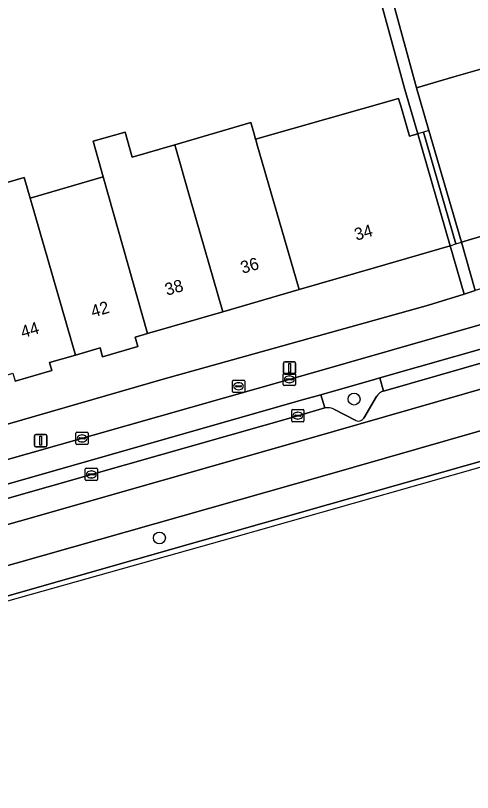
# Model space of a CAD drawing. Extents: x 161798 to 162385, y 382315 to 382833.
# Drawn here: x 162228.5 to 162265.8, y 382466.3 to 382529.7 of the extents above; entities that cross this region are included whole.
import ezdxf

# ---------------------------------------------------------------- set-up
doc = ezdxf.new("R2010")
doc.units = 0
for name, color, linetype in [('IMGEO_Berm_groen', 7, 'Continuous'), ('IMGEO_Berm_open', 7, 'Continuous'), ('IMGEO_Boom', 7, 'Continuous'), ('IMGEO_Brandkraan', 7, 'Continuous'), ('IMGEO_Erf', 7, 'Continuous'), ('IMGEO_Fietspad_open', 7, 'Continuous'), ('IMGEO_Kolk', 7, 'Continuous'), ('IMGEO_Lichtmast', 7, 'Continuous'), ('IMGEO_Pand', 7, 'Continuous'), ('IMGEO_Pand_nummerreeks', 7, 'Continuous'), ('IMGEO_Pand_overbouw', 7, 'Continuous'), ('IMGEO_Parkeervlak_open', 7, 'Continuous'), ('IMGEO_Rijbaan_lokaal_gesloten', 7, 'Continuous'), ('IMGEO_Voetpad_open', 7, 'Continuous')]:
    doc.layers.add(name, color=color, linetype=linetype)

msp = doc.modelspace()

# ---------------------------------------------------------------- linework, layer by layer
at = {"layer": 'IMGEO_Berm_groen'}
for points in [[(162280.595, 382500), (162273.843, 382497.909), (162253.573, 382492.078), (162194.344, 382475.272), (162190.754, 382474.253)], [(162258.568, 382499.022), (162258.268, 382500.103), (162257.907, 382500), (162253.443, 382498.728), (162253.771, 382497.648)], [(162256.945, 382496.806), (162257.999, 382498.584)], [(162254.495, 382497.544), (162256.307, 382496.627)], [(162196.083, 382473.27), (162254.078, 382489.776), (162276.34, 382496.076)]]:
    msp.add_lwpolyline(points, dxfattribs=at)
for centre, radius, start, end in [((162258.866, 382498.046), 1.021, 106.99186, 148.18424), ((162253.991, 382496.605), 1.066, 61.76131, 101.88986), ((162256.532, 382497.051), 0.48, 242.06794, 329.2765)]:
    msp.add_arc(centre, radius, start, end, dxfattribs=at)
at = {"layer": 'IMGEO_Berm_open'}
msp.add_lwpolyline([(162270.708, 382503.646), (162258.268, 382500.103), (162258.568, 382499.022), (162271.629, 382502.762)], dxfattribs=at)
msp.add_lwpolyline([(162251.566, 382497.017), (162253.771, 382497.648), (162253.443, 382498.728), (162252.125, 382498.353), (162224.001, 382490.332), (162224.276, 382489.255), (162234.717, 382492.227)], close=True, dxfattribs=at)
at = {"layer": 'IMGEO_Boom'}
for centre in [(162256.156, 382498.375), (162240.268, 382487.039)]:
    msp.add_circle(centre, 0.489, dxfattribs=at)
at = {"layer": 'IMGEO_Brandkraan'}
for p, q in [((162246.226, 382498.993), (162246.226, 382499.845)), ((162246.301, 382499.919), (162247.153, 382499.919)), ((162247.227, 382499.845), (162247.227, 382498.993)), ((162246.485, 382499.413), (162246.485, 382499.425)), ((162246.923, 382499.376), (162246.525, 382499.376)), ((162246.528, 382499.462), (162246.926, 382499.462)), ((162246.737, 382499.139), (162246.712, 382499.139)), ((162246.714, 382499.699), (162246.739, 382499.699)), ((162246.969, 382499.425), (162246.969, 382499.413)), ((162247.153, 382498.919), (162246.301, 382498.919))]:
    msp.add_line(p, q, dxfattribs=at)
for points in [[(162246.226, 382498.993), (162246.226, 382499.845)], [(162246.301, 382499.919), (162247.153, 382499.919)], [(162247.227, 382499.845), (162247.227, 382498.993)], [(162247.153, 382498.919), (162246.301, 382498.919)]]:
    msp.add_lwpolyline(points, dxfattribs=at)
for centre, radius, start, end in [((162246.303, 382499.843), 0.0765, 91.55205, 178.44795), ((162246.303, 382499.843), 0.0765, 91.55205, 178.44795), ((162247.151, 382499.843), 0.0765, 1.55205, 88.44795), ((162247.151, 382499.843), 0.0765, 1.55205, 88.44795), ((162246.525, 382499.422), 0.0403, 85.87752, 175.75265), ((162246.522, 382499.412), 0.0366, 178.93798, 274.71019), ((162246.926, 382499.419), 0.043, 264.86636, 352.45326), ((162246.93, 382499.424), 0.0386, 1.73085, 96.63898), ((162246.303, 382498.995), 0.0765, 181.55205, 268.44795), ((162246.303, 382498.995), 0.0765, 181.55205, 268.44795), ((162247.151, 382498.995), 0.0765, 271.55205, 358.44795), ((162247.151, 382498.995), 0.0765, 271.55205, 358.44795)]:
    msp.add_arc(centre, radius, start, end, dxfattribs=at)
for centre, major_axis, ratio, start_param, end_param in [((162246.713, 382499.419), (-0.387, 0.002), 0.722429, 4.712389, 7.853982), ((162246.738, 382499.419), (-0.39, 0.002), 0.717154, 1.570796, 4.712389)]:
    msp.add_ellipse(centre, major_axis=major_axis, ratio=ratio, start_param=start_param, end_param=end_param, dxfattribs=at)
at = {"layer": 'IMGEO_Erf'}
for points in [[(162282.834, 382557.584), (162255.845, 382547.789), (162255.205, 382545.895), (162261.257, 382523.77), (162264.296, 382524.652), (162267.357, 382525.54)], [(162223.59, 382514.823), (162229.232, 382516.449), (162229.718, 382514.762), (162235.681, 382516.494), (162234.858, 382519.415), (162237.46, 382520.148), (162238.031, 382518.121), (162241.513, 382519.12), (162247.729, 382520.924), (162247.966, 382520.105), (162248.12, 382519.571), (162259.793, 382522.9), (162259.872, 382522.627), (162259.968, 382522.297), (162260.69, 382519.812), (162261.353, 382520.004), (162260.302, 382523.622), (162254.806, 382543.779)], [(162271.221, 382513.041), (162264.914, 382511.164), (162266.056, 382507.22)], [(162240.584, 382500), (162262.221, 382506.045), (162265.144, 382506.94), (162264.001, 382510.887), (162263.991, 382510.884), (162257.899, 382509.115), (162251.671, 382507.306), (162245.454, 382505.501), (162239.282, 382503.709), (162238.278, 382503.417), (162238.499, 382502.659), (162235.633, 382501.827), (162235.425, 382502.544), (162233.424, 382501.963), (162231.29, 382501.345), (162231.477, 382500.702), (162228.499, 382499.84)], [(162170.756, 382478.827), (162179.692, 382482.178), (162187.464, 382484.653), (162240.584, 382500)]]:
    msp.add_lwpolyline(points, dxfattribs=at)
at = {"layer": 'IMGEO_Fietspad_open'}
for points in [[(162270.134, 382505.503), (162251.815, 382500.25), (162250.936, 382500), (162191.958, 382483.232), (162189.171, 382482.44)], [(162252.125, 382498.353), (162253.443, 382498.728), (162257.907, 382500), (162258.268, 382500.103), (162270.708, 382503.646)], [(162189.689, 382480.547), (162192.521, 382481.354), (162194.496, 382481.917), (162219.188, 382488.959), (162224.001, 382490.332), (162252.125, 382498.353)]]:
    msp.add_lwpolyline(points, dxfattribs=at)
at = {"layer": 'IMGEO_Kolk'}
for p, q in [((162250.378, 382499.557), (162250.378, 382500.409)), ((162250.453, 382500.483), (162251.305, 382500.483)), ((162251.379, 382500.409), (162251.379, 382499.557)), ((162250.637, 382499.977), (162250.637, 382499.989)), ((162251.075, 382499.94), (162250.677, 382499.94)), ((162250.68, 382500.026), (162251.078, 382500.026)), ((162250.866, 382500.263), (162250.891, 382500.263)), ((162251.121, 382499.989), (162251.121, 382499.977)), ((162251.305, 382499.483), (162250.453, 382499.483)), ((162250.889, 382499.703), (162250.864, 382499.703)), ((162251.065, 382496.593), (162251.065, 382497.445)), ((162251.14, 382497.519), (162251.992, 382497.519)), ((162251.553, 382497.299), (162251.578, 382497.299)), ((162252.066, 382497.445), (162252.066, 382496.593)), ((162251.324, 382497.013), (162251.324, 382497.025)), ((162251.762, 382496.976), (162251.364, 382496.976)), ((162251.367, 382497.062), (162251.765, 382497.062)), ((162251.576, 382496.739), (162251.551, 382496.739)), ((162251.808, 382497.025), (162251.808, 382497.013)), ((162251.992, 382496.519), (162251.14, 382496.519)), ((162233.457, 382494.739), (162233.457, 382495.591)), ((162233.532, 382495.665), (162234.384, 382495.665)), ((162233.945, 382495.445), (162233.97, 382495.445)), ((162234.458, 382495.591), (162234.458, 382494.739)), ((162233.716, 382495.159), (162233.716, 382495.171)), ((162234.154, 382495.122), (162233.756, 382495.122)), ((162233.759, 382495.208), (162234.157, 382495.208)), ((162233.968, 382494.885), (162233.943, 382494.885)), ((162234.2, 382495.171), (162234.2, 382495.159)), ((162234.384, 382494.665), (162233.532, 382494.665)), ((162234.215, 382491.802), (162234.215, 382492.654)), ((162234.29, 382492.728), (162235.142, 382492.728)), ((162234.474, 382492.222), (162234.474, 382492.234)), ((162234.912, 382492.185), (162234.514, 382492.185)), ((162234.517, 382492.271), (162234.915, 382492.271)), ((162234.703, 382492.508), (162234.728, 382492.508)), ((162234.958, 382492.234), (162234.958, 382492.222)), ((162235.216, 382492.654), (162235.216, 382491.802)), ((162235.142, 382491.728), (162234.29, 382491.728)), ((162234.726, 382491.948), (162234.701, 382491.948))]:
    msp.add_line(p, q, dxfattribs=at)
for points in [[(162250.378, 382499.557), (162250.378, 382500.409)], [(162250.453, 382500.483), (162251.305, 382500.483)], [(162251.379, 382500.409), (162251.379, 382499.557)], [(162251.305, 382499.483), (162250.453, 382499.483)], [(162251.065, 382496.593), (162251.065, 382497.445)], [(162251.14, 382497.519), (162251.992, 382497.519)], [(162252.066, 382497.445), (162252.066, 382496.593)], [(162251.992, 382496.519), (162251.14, 382496.519)], [(162233.457, 382494.739), (162233.457, 382495.591)], [(162233.532, 382495.665), (162234.384, 382495.665)], [(162234.458, 382495.591), (162234.458, 382494.739)], [(162234.384, 382494.665), (162233.532, 382494.665)], [(162234.215, 382491.802), (162234.215, 382492.654)], [(162234.29, 382492.728), (162235.142, 382492.728)], [(162235.216, 382492.654), (162235.216, 382491.802)], [(162235.142, 382491.728), (162234.29, 382491.728)]]:
    msp.add_lwpolyline(points, dxfattribs=at)
for centre, radius, start, end in [((162250.455, 382500.407), 0.0765, 91.55205, 178.44795), ((162250.455, 382500.407), 0.0765, 91.55205, 178.44795), ((162251.303, 382500.407), 0.0765, 1.55205, 88.44795), ((162251.303, 382500.407), 0.0765, 1.55205, 88.44795), ((162250.677, 382499.986), 0.0403, 85.87752, 175.75265), ((162250.674, 382499.976), 0.0366, 178.93798, 274.71019), ((162251.078, 382499.983), 0.043, 264.86636, 352.45326), ((162251.082, 382499.988), 0.0386, 1.73085, 96.63898), ((162250.455, 382499.559), 0.0765, 181.55205, 268.44795), ((162250.455, 382499.559), 0.0765, 181.55205, 268.44795), ((162251.303, 382499.559), 0.0765, 271.55205, 358.44795), ((162251.303, 382499.559), 0.0765, 271.55205, 358.44795), ((162251.142, 382497.443), 0.0765, 91.55205, 178.44795), ((162251.142, 382497.443), 0.0765, 91.55205, 178.44795), ((162251.99, 382497.443), 0.0765, 1.55205, 88.44795), ((162251.99, 382497.443), 0.0765, 1.55205, 88.44795), ((162251.142, 382496.595), 0.0765, 181.55205, 268.44795), ((162251.142, 382496.595), 0.0765, 181.55205, 268.44795), ((162251.364, 382497.022), 0.0403, 85.87752, 175.75265), ((162251.361, 382497.012), 0.0366, 178.93798, 274.71019), ((162251.765, 382497.019), 0.043, 264.86636, 352.45326), ((162251.769, 382497.024), 0.0386, 1.73085, 96.63898), ((162251.99, 382496.595), 0.0765, 271.55205, 358.44795), ((162251.99, 382496.595), 0.0765, 271.55205, 358.44795), ((162233.534, 382495.589), 0.0765, 91.55205, 178.44795), ((162233.534, 382495.589), 0.0765, 91.55205, 178.44795), ((162234.382, 382495.589), 0.0765, 1.55205, 88.44795), ((162234.382, 382495.589), 0.0765, 1.55205, 88.44795), ((162233.534, 382494.741), 0.0765, 181.55205, 268.44795), ((162233.534, 382494.741), 0.0765, 181.55205, 268.44795), ((162233.756, 382495.168), 0.0403, 85.87752, 175.75265), ((162233.753, 382495.158), 0.0366, 178.93798, 274.71019), ((162234.157, 382495.165), 0.043, 264.86636, 352.45326), ((162234.161, 382495.17), 0.0386, 1.73085, 96.63898), ((162234.382, 382494.741), 0.0765, 271.55205, 358.44795), ((162234.382, 382494.741), 0.0765, 271.55205, 358.44795), ((162234.292, 382492.652), 0.0765, 91.55205, 178.44795), ((162234.292, 382492.652), 0.0765, 91.55205, 178.44795), ((162234.514, 382492.231), 0.0403, 85.87752, 175.75265), ((162234.511, 382492.221), 0.0366, 178.93798, 274.71019), ((162234.915, 382492.228), 0.043, 264.86636, 352.45326), ((162234.919, 382492.233), 0.0386, 1.73085, 96.63898), ((162235.14, 382492.652), 0.0765, 1.55205, 88.44795), ((162235.14, 382492.652), 0.0765, 1.55205, 88.44795), ((162234.292, 382491.804), 0.0765, 181.55205, 268.44795), ((162234.292, 382491.804), 0.0765, 181.55205, 268.44795), ((162235.14, 382491.804), 0.0765, 271.55205, 358.44795), ((162235.14, 382491.804), 0.0765, 271.55205, 358.44795)]:
    msp.add_arc(centre, radius, start, end, dxfattribs=at)
for centre, major_axis, ratio, start_param, end_param in [((162250.865, 382499.983), (-0.387, 0.002), 0.722429, 4.712389, 7.853982), ((162250.89, 382499.983), (-0.39, 0.002), 0.717154, 1.570796, 4.712389), ((162251.552, 382497.019), (-0.387, 0.002), 0.722429, 4.712389, 7.853982), ((162251.577, 382497.019), (-0.39, 0.002), 0.717154, 1.570796, 4.712389), ((162233.944, 382495.165), (-0.387, 0.002), 0.722429, 4.712389, 7.853982), ((162233.969, 382495.165), (-0.39, 0.002), 0.717154, 1.570796, 4.712389), ((162234.702, 382492.228), (-0.387, 0.002), 0.722429, 4.712389, 7.853982), ((162234.727, 382492.228), (-0.39, 0.002), 0.717154, 1.570796, 4.712389)]:
    msp.add_ellipse(centre, major_axis=major_axis, ratio=ratio, start_param=start_param, end_param=end_param, dxfattribs=at)
at = {"layer": 'IMGEO_Lichtmast'}
for p, q in [((162250.4, 382500.503), (162250.4, 382501.303)), ((162250.4, 382501.303), (162250.4, 382500.503)), ((162250.5, 382501.403), (162251.29, 382501.403)), ((162251.29, 382501.403), (162250.5, 382501.403)), ((162251.39, 382501.303), (162251.39, 382500.503)), ((162251.39, 382500.503), (162251.39, 382501.303)), ((162251.29, 382500.403), (162250.5, 382500.403)), ((162250.5, 382500.403), (162251.29, 382500.403)), ((162230.079, 382494.579), (162230.079, 382495.379)), ((162230.079, 382495.379), (162230.079, 382494.579)), ((162230.179, 382495.479), (162230.969, 382495.479)), ((162230.969, 382495.479), (162230.179, 382495.479)), ((162231.069, 382495.379), (162231.069, 382494.579)), ((162231.069, 382494.579), (162231.069, 382495.379)), ((162230.969, 382494.479), (162230.179, 382494.479)), ((162230.179, 382494.479), (162230.969, 382494.479))]:
    msp.add_line(p, q, dxfattribs=at)
for points in [[(162250.82, 382501.278), (162250.97, 382501.278), (162250.97, 382500.528), (162250.82, 382500.528), (162250.82, 382501.278)], [(162230.499, 382495.354), (162230.649, 382495.354), (162230.649, 382494.604), (162230.499, 382494.604), (162230.499, 382495.354)]]:
    msp.add_lwpolyline(points, dxfattribs=at)
for centre, start, end in [((162250.5, 382501.303), 90, 180), ((162250.5, 382501.303), 90, 180), ((162251.29, 382501.303), 0, 90), ((162251.29, 382501.303), 360, 90), ((162250.5, 382500.503), 180, 270), ((162250.5, 382500.503), 180, 270), ((162251.29, 382500.503), 270, 0), ((162251.29, 382500.503), 270, 0), ((162230.179, 382495.379), 90, 180), ((162230.179, 382495.379), 90, 180), ((162230.969, 382495.379), 0, 90), ((162230.969, 382495.379), 360, 90), ((162230.179, 382494.579), 180, 270), ((162230.179, 382494.579), 180, 270), ((162230.969, 382494.579), 270, 0), ((162230.969, 382494.579), 270, 0)]:
    msp.add_arc(centre, 0.1, start, end, dxfattribs=at)
at = {"layer": 'IMGEO_Pand'}
for points in [[(162267.357, 382525.54), (162264.296, 382524.652), (162261.257, 382523.77), (162262.272, 382520.271), (162264.914, 382511.164), (162271.221, 382513.041)], [(162261.353, 382520.004), (162260.69, 382519.812), (162259.968, 382522.297), (162259.872, 382522.627), (162259.793, 382522.9), (162248.12, 382519.571), (162248.16, 382519.434), (162248.226, 382519.206), (162251.671, 382507.306), (162257.899, 382509.115), (162263.991, 382510.884), (162264.001, 382510.887)], [(162248.12, 382519.571), (162247.966, 382520.105), (162247.729, 382520.924), (162241.513, 382519.12), (162242.815, 382514.62), (162245.454, 382505.501), (162251.671, 382507.306), (162248.226, 382519.206), (162248.16, 382519.434)], [(162242.815, 382514.62), (162241.513, 382519.12), (162238.031, 382518.121), (162237.46, 382520.148), (162234.858, 382519.415), (162235.681, 382516.494), (162239.282, 382503.709), (162245.454, 382505.501)], [(162223.59, 382514.823), (162227.784, 382500.331), (162228.313, 382500.484), (162228.499, 382499.84), (162231.477, 382500.702), (162231.29, 382501.345), (162233.424, 382501.963), (162229.718, 382514.762), (162229.232, 382516.449)], [(162235.681, 382516.494), (162229.718, 382514.762), (162233.424, 382501.963), (162235.425, 382502.544), (162235.633, 382501.827), (162238.499, 382502.659), (162238.278, 382503.417), (162239.282, 382503.709)]]:
    msp.add_lwpolyline(points, close=True, dxfattribs=at)
at = {"layer": 'IMGEO_Pand_overbouw'}
for points in [[(162261.813, 382520.138), (162261.353, 382520.004), (162264.001, 382510.887), (162264.458, 382511.026)], [(162262.272, 382520.271), (162261.813, 382520.138), (162264.458, 382511.026), (162264.914, 382511.164)]]:
    msp.add_lwpolyline(points, close=True, dxfattribs=at)
at = {"layer": 'IMGEO_Parkeervlak_open'}
for points in [[(162271.629, 382502.762), (162258.568, 382499.022)], [(162252.312, 382495.11), (162269.349, 382500), (162273.101, 382501.077)], [(162257.999, 382498.584), (162256.945, 382496.806)], [(162253.771, 382497.648), (162251.566, 382497.017), (162234.717, 382492.227), (162224.276, 382489.255)], [(162256.307, 382496.627), (162254.495, 382497.544)], [(162190.53, 382477.482), (162193.433, 382478.31), (162252.312, 382495.11)]]:
    msp.add_lwpolyline(points, dxfattribs=at)
for centre, radius, start, end in [((162258.866, 382498.046), 1.021, 106.99186, 148.18424), ((162253.991, 382496.605), 1.066, 61.76131, 101.88986), ((162256.532, 382497.051), 0.48, 242.06794, 329.2765)]:
    msp.add_arc(centre, radius, start, end, dxfattribs=at)
at = {"layer": 'IMGEO_Rijbaan_lokaal_gesloten'}
for points in [[(162050.268, 382372.421), (162072.514, 382380.58), (162108.457, 382405.716), (162118.152, 382417.002), (162130.306, 382431.424), (162145.022, 382444.832), (162160.813, 382456.745), (162180.588, 382467.067), (162185.966, 382468.979), (162201.279, 382474.422), (162245.387, 382486.842), (162282.905, 382497.501), (162306.448, 382506.279), (162315.724, 382511.35)], [(162273.101, 382501.077), (162269.349, 382500), (162252.312, 382495.11), (162193.433, 382478.31), (162190.53, 382477.482)], [(162190.754, 382474.253), (162194.344, 382475.272), (162253.573, 382492.078), (162273.843, 382497.909)], [(162276.34, 382496.076), (162254.078, 382489.776), (162196.083, 382473.27)]]:
    msp.add_lwpolyline(points, dxfattribs=at)
at = {"layer": 'IMGEO_Voetpad_open'}
for points in [[(162254.806, 382543.779), (162260.302, 382523.622), (162261.353, 382520.004), (162264.001, 382510.887), (162265.144, 382506.94), (162266.056, 382507.22), (162264.914, 382511.164), (162262.272, 382520.271), (162261.257, 382523.77), (162255.205, 382545.895)], [(162280.146, 382511.67), (162275.901, 382510.235), (162266.056, 382507.22), (162265.144, 382506.94), (162262.221, 382506.045), (162240.584, 382500), (162187.464, 382484.653), (162179.692, 382482.178), (162170.756, 382478.827)], [(162250.936, 382500), (162251.815, 382500.25), (162270.134, 382505.503)], [(162189.171, 382482.44), (162191.958, 382483.232), (162250.936, 382500)]]:
    msp.add_lwpolyline(points, dxfattribs=at)

# ---------------------------------------------------------------- texts
at = {"layer": 'IMGEO_Pand_nummerreeks'}
for s, rotation, p in [('34', 16.19752, (162256.342, 382511.286)), ('36', 16.19179, (162247.055, 382508.589)), ('38', 16.19179, (162240.878, 382506.796)), ('42', 16.59425, (162234.839, 382505.014)), ('44', 16.19474, (162229.109, 382503.334))]:
    msp.add_text(s, height=1, rotation=rotation, dxfattribs=at).set_placement(p)

doc.saveas('drawing.dxf')
